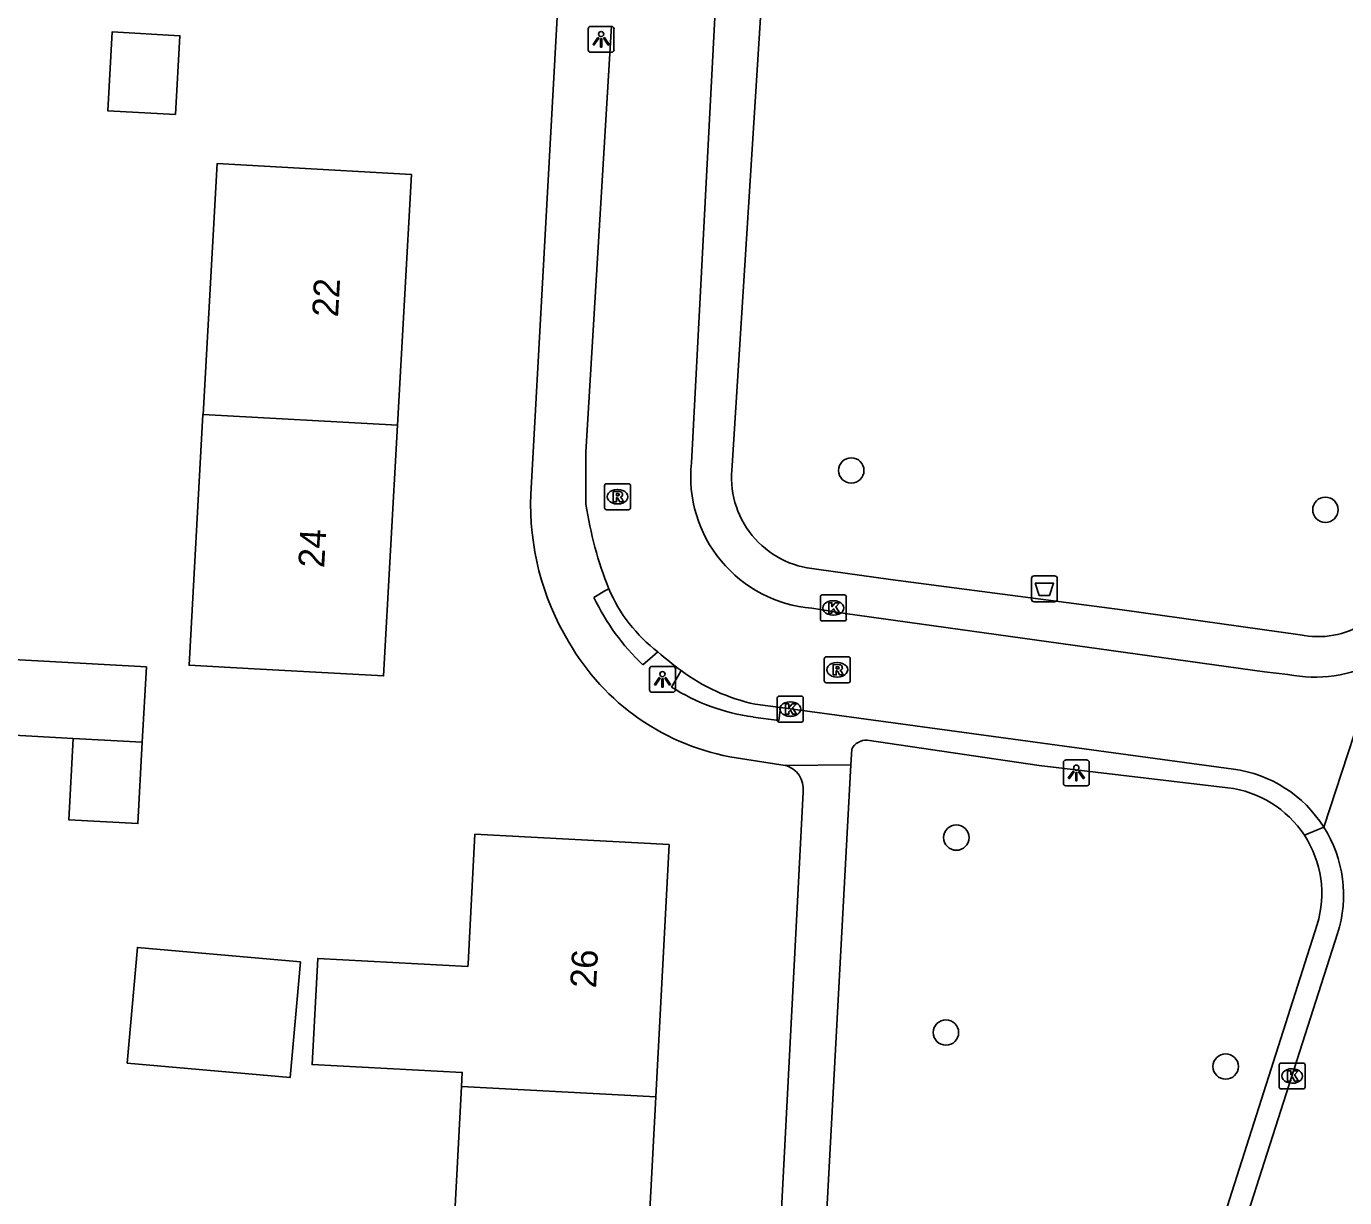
# Model space of a CAD drawing. Extents: x 163010 to 163853, y 382793 to 383982.
# Drawn here: x 163706.6 to 163757.4, y 383611.8 to 383657 of the extents above; entities that cross this region are included whole.
import ezdxf

# ---------------------------------------------------------------- set-up
doc = ezdxf.new("R2010")
doc.units = 0
for name, color, linetype in [('IMGEO_Afvalbak', 7, 'Continuous'), ('IMGEO_Boom', 7, 'Continuous'), ('IMGEO_Kolk', 7, 'Continuous'), ('IMGEO_Lichtpunt', 7, 'Continuous'), ('IMGEO_Pand', 7, 'Continuous'), ('IMGEO_Pand_nummerreeks', 7, 'Continuous'), ('IMGEO_Rijbaan_lokaal_gesloten', 7, 'Continuous'), ('IMGEO_Rioolput', 7, 'Continuous'), ('IMGEO_Voetpad_open', 7, 'Continuous')]:
    doc.layers.add(name, color=color, linetype=linetype)

msp = doc.modelspace()

# ---------------------------------------------------------------- linework, layer by layer
at = {"layer": 'IMGEO_Afvalbak'}
for p, q in [((163745.344, 383634.876), (163745.344, 383635.676)), ((163745.344, 383635.676), (163745.344, 383634.876)), ((163745.444, 383635.776), (163746.234, 383635.776)), ((163746.234, 383635.776), (163745.444, 383635.776)), ((163746.334, 383635.676), (163746.334, 383634.876)), ((163746.334, 383634.876), (163746.334, 383635.676)), ((163746.234, 383634.776), (163745.444, 383634.776)), ((163745.444, 383634.776), (163746.234, 383634.776))]:
    msp.add_line(p, q, dxfattribs=at)
msp.add_lwpolyline([(163745.487, 383635.49), (163746.191, 383635.49), (163746.042, 383635.02), (163745.636, 383635.02), (163745.487, 383635.49)], dxfattribs=at)
for centre, start, end in [((163745.444, 383635.676), 90, 180), ((163745.444, 383635.676), 90, 180), ((163746.234, 383635.676), 0, 90), ((163746.234, 383635.676), 360, 90), ((163745.444, 383634.876), 180, 270), ((163745.444, 383634.876), 180, 270), ((163746.234, 383634.876), 270, 0), ((163746.234, 383634.876), 270, 0)]:
    msp.add_arc(centre, 0.1, start, end, dxfattribs=at)
at = {"layer": 'IMGEO_Boom'}
for centre in [(163738.393, 383639.842), (163756.676, 383638.326), (163742.444, 383625.68), (163742.044, 383618.162), (163752.83, 383616.85)]:
    msp.add_circle(centre, 0.489, dxfattribs=at)
at = {"layer": 'IMGEO_Kolk'}
for p, q in [((163737.201, 383634.113), (163737.201, 383634.965)), ((163737.276, 383635.039), (163738.128, 383635.039)), ((163738.202, 383634.965), (163738.202, 383634.113)), ((163737.689, 383634.819), (163737.714, 383634.819)), ((163738.128, 383634.039), (163737.276, 383634.039)), ((163737.712, 383634.259), (163737.687, 383634.259)), ((163735.54, 383630.212), (163735.54, 383631.064)), ((163735.615, 383631.138), (163736.467, 383631.138)), ((163736.028, 383630.918), (163736.053, 383630.918)), ((163736.541, 383631.064), (163736.541, 383630.212)), ((163736.467, 383630.138), (163735.615, 383630.138)), ((163736.051, 383630.358), (163736.026, 383630.358)), ((163754.893, 383616.059), (163754.893, 383616.911)), ((163754.968, 383616.985), (163755.82, 383616.985)), ((163755.381, 383616.765), (163755.406, 383616.765)), ((163755.894, 383616.911), (163755.894, 383616.059)), ((163755.404, 383616.205), (163755.379, 383616.205)), ((163755.82, 383615.985), (163754.968, 383615.985))]:
    msp.add_line(p, q, dxfattribs=at)
for points in [[(163737.201, 383634.113), (163737.201, 383634.965)], [(163737.276, 383635.039), (163738.128, 383635.039)], [(163738.202, 383634.965), (163738.202, 383634.113)], [(163737.522, 383634.739), (163737.645, 383634.739), (163737.645, 383634.588), (163737.775, 383634.739), (163737.939, 383634.739), (163737.793, 383634.588), (163737.946, 383634.339), (163737.794, 383634.339), (163737.709, 383634.503), (163737.645, 383634.436), (163737.645, 383634.339), (163737.522, 383634.339), (163737.522, 383634.739)], [(163738.128, 383634.039), (163737.276, 383634.039)], [(163735.54, 383630.212), (163735.54, 383631.064)], [(163735.615, 383631.138), (163736.467, 383631.138)], [(163736.541, 383631.064), (163736.541, 383630.212)], [(163735.861, 383630.838), (163735.984, 383630.838), (163735.984, 383630.687), (163736.114, 383630.838), (163736.278, 383630.838), (163736.132, 383630.687), (163736.285, 383630.438), (163736.133, 383630.438), (163736.048, 383630.602), (163735.984, 383630.535), (163735.984, 383630.438), (163735.861, 383630.438), (163735.861, 383630.838)], [(163736.467, 383630.138), (163735.615, 383630.138)], [(163754.893, 383616.059), (163754.893, 383616.911)], [(163754.968, 383616.985), (163755.82, 383616.985)], [(163755.214, 383616.685), (163755.337, 383616.685), (163755.337, 383616.534), (163755.467, 383616.685), (163755.631, 383616.685), (163755.485, 383616.534), (163755.638, 383616.285), (163755.486, 383616.285), (163755.401, 383616.449), (163755.337, 383616.382), (163755.337, 383616.285), (163755.214, 383616.285), (163755.214, 383616.685)], [(163755.894, 383616.911), (163755.894, 383616.059)], [(163755.82, 383615.985), (163754.968, 383615.985)]]:
    msp.add_lwpolyline(points, dxfattribs=at)
for centre, start, end in [((163737.278, 383634.963), 91.552, 178.448), ((163737.278, 383634.963), 91.552, 178.448), ((163738.126, 383634.963), 1.552, 88.448), ((163738.126, 383634.963), 1.552, 88.448), ((163737.278, 383634.115), 181.552, 268.448), ((163737.278, 383634.115), 181.552, 268.448), ((163738.126, 383634.115), 271.552, 358.448), ((163738.126, 383634.115), 271.552, 358.448), ((163735.617, 383631.062), 91.552, 178.448), ((163735.617, 383631.062), 91.552, 178.448), ((163736.465, 383631.062), 1.552, 88.448), ((163736.465, 383631.062), 1.552, 88.448), ((163735.617, 383630.214), 181.552, 268.448), ((163735.617, 383630.214), 181.552, 268.448), ((163736.465, 383630.214), 271.552, 358.448), ((163736.465, 383630.214), 271.552, 358.448), ((163754.97, 383616.909), 91.552, 178.448), ((163754.97, 383616.909), 91.552, 178.448), ((163755.818, 383616.909), 1.552, 88.448), ((163755.818, 383616.909), 1.552, 88.448), ((163754.97, 383616.061), 181.552, 268.448), ((163754.97, 383616.061), 181.552, 268.448), ((163755.818, 383616.061), 271.552, 358.448), ((163755.818, 383616.061), 271.552, 358.448)]:
    msp.add_arc(centre, 0.0765, start, end, dxfattribs=at)
for centre, major_axis, ratio, start_param, end_param in [((163737.688, 383634.539), (-0.387, 0.002), 0.722429, 4.712389, 7.853982), ((163737.713, 383634.539), (-0.39, 0.002), 0.717154, 1.570796, 4.712389), ((163736.027, 383630.638), (-0.387, 0.002), 0.722429, 4.712389, 7.853982), ((163736.052, 383630.638), (-0.39, 0.002), 0.717154, 1.570796, 4.712389), ((163755.38, 383616.485), (-0.387, 0.002), 0.722429, 4.712389, 7.853982), ((163755.405, 383616.485), (-0.39, 0.002), 0.717154, 1.570796, 4.712389)]:
    msp.add_ellipse(centre, major_axis=major_axis, ratio=ratio, start_param=start_param, end_param=end_param, dxfattribs=at)
at = {"layer": 'IMGEO_Lichtpunt'}
for p, q in [((163728.247, 383656.877), (163728.247, 383656.07)), ((163728.247, 383656.877), (163728.247, 383656.07)), ((163729.149, 383656.972), (163728.341, 383656.972)), ((163729.149, 383656.972), (163728.341, 383656.972)), ((163729.243, 383656.07), (163729.243, 383656.877)), ((163729.243, 383656.07), (163729.243, 383656.877)), ((163728.341, 383655.976), (163729.149, 383655.976)), ((163728.341, 383655.976), (163729.149, 383655.976)), ((163730.613, 383632.189), (163730.613, 383631.382)), ((163730.613, 383632.189), (163730.613, 383631.382)), ((163731.515, 383632.284), (163730.707, 383632.284)), ((163731.515, 383632.284), (163730.707, 383632.284)), ((163731.609, 383631.382), (163731.609, 383632.189)), ((163731.609, 383631.382), (163731.609, 383632.189)), ((163730.707, 383631.288), (163731.515, 383631.288)), ((163730.707, 383631.288), (163731.515, 383631.288)), ((163746.571, 383628.579), (163746.571, 383627.772)), ((163746.571, 383628.579), (163746.571, 383627.772)), ((163747.473, 383628.674), (163746.665, 383628.674)), ((163747.473, 383628.674), (163746.665, 383628.674)), ((163747.567, 383627.772), (163747.567, 383628.579)), ((163747.567, 383627.772), (163747.567, 383628.579)), ((163746.665, 383627.678), (163747.473, 383627.678)), ((163746.665, 383627.678), (163747.473, 383627.678))]:
    msp.add_line(p, q, dxfattribs=at)
for points in [[(163728.621, 383656.541), (163728.66, 383656.513), (163728.472, 383656.251), (163728.434, 383656.278), (163728.621, 383656.541)], [(163728.723, 383656.493), (163728.77, 383656.493), (163728.77, 383656.171), (163728.723, 383656.171), (163728.723, 383656.493)], [(163728.833, 383656.513), (163728.871, 383656.54), (163729.058, 383656.278), (163729.019, 383656.25), (163728.833, 383656.513)], [(163730.987, 383631.853), (163731.026, 383631.825), (163730.838, 383631.563), (163730.8, 383631.59), (163730.987, 383631.853)], [(163731.089, 383631.805), (163731.136, 383631.805), (163731.136, 383631.483), (163731.089, 383631.483), (163731.089, 383631.805)], [(163731.199, 383631.825), (163731.237, 383631.852), (163731.424, 383631.59), (163731.385, 383631.562), (163731.199, 383631.825)], [(163746.945, 383628.243), (163746.984, 383628.215), (163746.796, 383627.953), (163746.758, 383627.98), (163746.945, 383628.243)], [(163747.047, 383628.195), (163747.094, 383628.195), (163747.094, 383627.873), (163747.047, 383627.873), (163747.047, 383628.195)], [(163747.157, 383628.215), (163747.195, 383628.242), (163747.382, 383627.98), (163747.343, 383627.952), (163747.157, 383628.215)]]:
    msp.add_lwpolyline(points, dxfattribs=at)
for centre in [(163728.746, 383656.675), (163731.112, 383631.987), (163747.07, 383628.377)]:
    msp.add_circle(centre, 0.0994, dxfattribs=at)
for centre, start, end in [((163728.341, 383656.877), 90, 180), ((163728.341, 383656.877), 90, 180), ((163729.149, 383656.877), 0, 90), ((163729.149, 383656.877), 0, 90), ((163728.341, 383656.07), 180, 270), ((163728.341, 383656.07), 180, 270), ((163729.149, 383656.07), 270, 0), ((163729.149, 383656.07), 270, 360), ((163730.707, 383632.189), 90, 180), ((163730.707, 383632.189), 90, 180), ((163731.515, 383632.189), 0, 90), ((163731.515, 383632.189), 0, 90), ((163730.707, 383631.382), 180, 270), ((163730.707, 383631.382), 180, 270), ((163731.515, 383631.382), 270, 0), ((163731.515, 383631.382), 270, 360), ((163746.665, 383628.579), 90, 180), ((163746.665, 383628.579), 90, 180), ((163747.473, 383628.579), 0, 90), ((163747.473, 383628.579), 0, 90), ((163746.665, 383627.772), 180, 270), ((163746.665, 383627.772), 180, 270), ((163747.473, 383627.772), 270, 0), ((163747.473, 383627.772), 270, 360)]:
    msp.add_arc(centre, 0.0946, start, end, dxfattribs=at)
at = {"layer": 'IMGEO_Pand'}
for points in [[(163712.335, 383653.566), (163709.725, 383653.71), (163709.892, 383656.755), (163712.503, 383656.611), (163712.335, 383653.566)], [(163713.401, 383642.004), (163713.935, 383651.678), (163716.438, 383651.54), (163721.43, 383651.264), (163720.895, 383641.59)], [(163720.895, 383641.59), (163720.361, 383631.917), (163715.369, 383632.192), (163712.859, 383632.331), (163713.392, 383642.005), (163713.401, 383642.004)], [(163713.401, 383642.004), (163720.895, 383641.59)], [(163708.393, 383629.505), (163704.045, 383629.745), (163704.205, 383632.65), (163711.215, 383632.263), (163711.055, 383629.359)], [(163711.055, 383629.359), (163710.882, 383626.221), (163708.22, 383626.368), (163708.393, 383629.505)], [(163711.055, 383629.359), (163708.393, 383629.505)], [(163723.364, 383616.08), (163723.393, 383616.621), (163717.602, 383616.927), (163717.818, 383621.021), (163723.61, 383620.714), (163723.615, 383620.814), (163723.879, 383625.807), (163731.368, 383625.41), (163730.853, 383615.685)], [(163710.468, 383616.982), (163710.865, 383621.444), (163717.151, 383620.886), (163716.755, 383616.424), (163710.468, 383616.982)], [(163730.853, 383615.685), (163730.339, 383605.962), (163729.85, 383605.988), (163725.347, 383606.227), (163722.85, 383606.359), (163723.364, 383616.08)], [(163723.364, 383616.08), (163730.853, 383615.685)]]:
    msp.add_lwpolyline(points, dxfattribs=at)
at = {"layer": 'IMGEO_Rijbaan_lokaal_gesloten'}
for points in [[(163732.231, 383640.139), (163733.141, 383657.562), (163733.641, 383666.282)], [(163728.163, 383638.537), (163728.163, 383640.542), (163729.145, 383656.987)], [(163755.233, 383631.977), (163754.322, 383632.072), (163738.153, 383634.321), (163736.875, 383634.527)], [(163758.716, 383632.485), (163756.613, 383626.087)], [(163735.67, 383630.693), (163734.681, 383630.827)], [(163753.126, 383628.322), (163735.67, 383630.693)], [(163750.898, 383602.464), (163757.142, 383621.979)]]:
    msp.add_lwpolyline(points, dxfattribs=at)
for centre, radius, start, end in [((163737.294, 383639.601), 5.092, 173.9383, 265.2781), ((163742.655, 383640.709), 14.654, 188.5252, 201.7468), ((163734.534, 383637.593), 5.957, 202.8444, 232.8567), ((163740.063, 383643.24), 13.833, 228.7247, 233.4888), ((163756.274, 383637.034), 5.163, 258.3679, 298.2285), ((163736.287, 383638.142), 7.489, 233.4959, 257.6162), ((163752.472, 383623.464), 4.902, 32.3501, 82.334), ((163752.475, 383623.466), 4.899, 342.3281, 32.3475)]:
    msp.add_arc(centre, radius, start, end, dxfattribs=at)
at = {"layer": 'IMGEO_Rioolput'}
for p, q in [((163728.878, 383638.403), (163728.878, 383639.255)), ((163728.953, 383639.329), (163729.805, 383639.329)), ((163729.366, 383639.109), (163729.391, 383639.109)), ((163729.879, 383639.255), (163729.879, 383638.403)), ((163729.389, 383638.549), (163729.364, 383638.549)), ((163729.805, 383638.329), (163728.953, 383638.329)), ((163737.352, 383631.727), (163737.352, 383632.579)), ((163737.427, 383632.653), (163738.279, 383632.653)), ((163737.84, 383632.433), (163737.865, 383632.433)), ((163738.353, 383632.579), (163738.353, 383631.727)), ((163738.279, 383631.653), (163737.427, 383631.653)), ((163737.863, 383631.873), (163737.838, 383631.873))]:
    msp.add_line(p, q, dxfattribs=at)
for points in [[(163728.878, 383638.403), (163728.878, 383639.255)], [(163728.953, 383639.329), (163729.805, 383639.329)], [(163729.467, 383639.027), (163729.215, 383639.029), (163729.215, 383638.629)], [(163729.879, 383639.255), (163729.879, 383638.403)], [(163729.215, 383638.629), (163729.339, 383638.629), (163729.339, 383638.791), (163729.35, 383638.791)], [(163729.393, 383638.948), (163729.339, 383638.948), (163729.339, 383638.867)], [(163729.339, 383638.867), (163729.391, 383638.867)], [(163729.397, 383638.762), (163729.468, 383638.629), (163729.608, 383638.629), (163729.543, 383638.755)], [(163729.805, 383638.329), (163728.953, 383638.329)], [(163737.352, 383631.727), (163737.352, 383632.579)], [(163737.427, 383632.653), (163738.279, 383632.653)], [(163738.353, 383632.579), (163738.353, 383631.727)], [(163737.941, 383632.351), (163737.689, 383632.353), (163737.689, 383631.953)], [(163737.689, 383631.953), (163737.813, 383631.953), (163737.813, 383632.115), (163737.824, 383632.115)], [(163737.867, 383632.272), (163737.813, 383632.272), (163737.813, 383632.191)], [(163737.813, 383632.191), (163737.865, 383632.191)], [(163737.871, 383632.086), (163737.942, 383631.953), (163738.082, 383631.953), (163738.017, 383632.079)], [(163738.279, 383631.653), (163737.427, 383631.653)]]:
    msp.add_lwpolyline(points, dxfattribs=at)
for centre, radius, start, end in [((163728.955, 383639.253), 0.0765, 91.552, 178.448), ((163728.955, 383639.253), 0.0765, 91.552, 178.448), ((163729.466, 383638.917), 0.109, 350.3612, 89.416), ((163729.803, 383639.253), 0.0765, 1.552, 88.448), ((163729.803, 383639.253), 0.0765, 1.552, 88.448), ((163729.349, 383638.738), 0.0533, 26.0293, 88.6989), ((163729.375, 383639.056), 0.19, 274.7715, 282.9687), ((163729.399, 383638.852), 0.0964, 77.0061, 93.1865), ((163729.413, 383638.909), 0.0378, 276.6634, 79.6772), ((163729.464, 383638.917), 0.112, 277.5842, 350.9817), ((163729.448, 383638.702), 0.108, 29.5134, 73.7905), ((163728.955, 383638.405), 0.0765, 181.552, 268.448), ((163728.955, 383638.405), 0.0765, 181.552, 268.448), ((163729.803, 383638.405), 0.0765, 271.552, 358.448), ((163729.803, 383638.405), 0.0765, 271.552, 358.448), ((163737.429, 383632.577), 0.0765, 91.552, 178.448), ((163737.429, 383632.577), 0.0765, 91.552, 178.448), ((163738.277, 383632.577), 0.0765, 1.552, 88.448), ((163738.277, 383632.577), 0.0765, 1.552, 88.448), ((163737.823, 383632.062), 0.0533, 26.0293, 88.6989), ((163737.849, 383632.38), 0.19, 274.7715, 282.9687), ((163737.873, 383632.176), 0.0964, 77.0061, 93.1865), ((163737.887, 383632.233), 0.0378, 276.6634, 79.6772), ((163737.94, 383632.241), 0.109, 350.3612, 89.416), ((163737.938, 383632.241), 0.112, 277.5842, 350.9817), ((163737.922, 383632.026), 0.108, 29.5134, 73.7905), ((163737.429, 383631.729), 0.0765, 181.552, 268.448), ((163737.429, 383631.729), 0.0765, 181.552, 268.448), ((163738.277, 383631.729), 0.0765, 271.552, 358.448), ((163738.277, 383631.729), 0.0765, 271.552, 358.448)]:
    msp.add_arc(centre, radius, start, end, dxfattribs=at)
for centre, major_axis, ratio, start_param, end_param in [((163729.365, 383638.829), (-0.387, 0.002), 0.722429, 4.712389, 7.853982), ((163729.39, 383638.829), (-0.39, 0.002), 0.717154, 1.570796, 4.712389), ((163737.839, 383632.153), (-0.387, 0.002), 0.722429, 4.712389, 7.853982), ((163737.864, 383632.153), (-0.39, 0.002), 0.717154, 1.570796, 4.712389)]:
    msp.add_ellipse(centre, major_axis=major_axis, ratio=ratio, start_param=start_param, end_param=end_param, dxfattribs=at)
at = {"layer": 'IMGEO_Voetpad_open'}
for points in [[(163736.517, 383687.948), (163735.474, 383666.477), (163733.801, 383640.03)], [(163726.037, 383638.92), (163728.393, 383681.575)], [(163737.049, 383636.039), (163739.907, 383635.642), (163748.834, 383634.469), (163755.7, 383633.508)], [(163729.044, 383635.28), (163728.891, 383635.199), (163728.47, 383634.944)], [(163730.353, 383632.348), (163730.729, 383632.667), (163730.937, 383632.844)], [(163731.832, 383632.122), (163731.712, 383631.919), (163731.458, 383631.488)], [(163734.612, 383630.332), (163735.603, 383630.198), (163735.67, 383630.693)], [(163739.007, 383629.434), (163745.635, 383628.467), (163752.911, 383627.602)], [(163738.378, 383628.487), (163738.411, 383629.093)], [(163735.841, 383628.468), (163733.958, 383628.754)], [(163738.378, 383628.487), (163735.841, 383628.468)], [(163737.127, 383605.335), (163738.378, 383628.487)], [(163735.218, 383601.93), (163736.534, 383627.437)], [(163756.613, 383626.087), (163755.866, 383625.769)], [(163756.358, 383622.327), (163748.955, 383599.092), (163740.017, 383602.052)]]:
    msp.add_lwpolyline(points, dxfattribs=at)
for centre, radius, start, end in [((163737.324, 383639.58), 3.552, 172.7191, 265.5604), ((163736.278, 383638.518), 10.249, 177.7494, 211.0007), ((163736.46, 383638.758), 8.854, 205.5206, 226.3897), ((163756.4, 383636.715), 3.283, 257.6938, 302.8019), ((163735.422, 383637.766), 9.13, 209.7243, 260.7749), ((163735.686, 383638.144), 7.885, 237.5729, 262.1694), ((163738.962, 383628.821), 0.615, 85.8383, 153.7136), ((163735.598, 383627.557), 0.943, 352.7195, 75.0955), ((163752.424, 383623.518), 4.113, 33.1809, 83.1961), ((163752.427, 383623.521), 4.109, 343.1018, 33.1677)]:
    msp.add_arc(centre, radius, start, end, dxfattribs=at)

# ---------------------------------------------------------------- texts
at = {"layer": 'IMGEO_Pand_nummerreeks'}
for s, rotation, p in [('22', 86.8375, (163718.6, 383645.738)), ('24', 86.8375, (163718.066, 383636.068)), ('26', 86.9713, (163728.55, 383619.856))]:
    msp.add_text(s, height=1, rotation=rotation, dxfattribs=at).set_placement(p)

doc.saveas('drawing.dxf')
